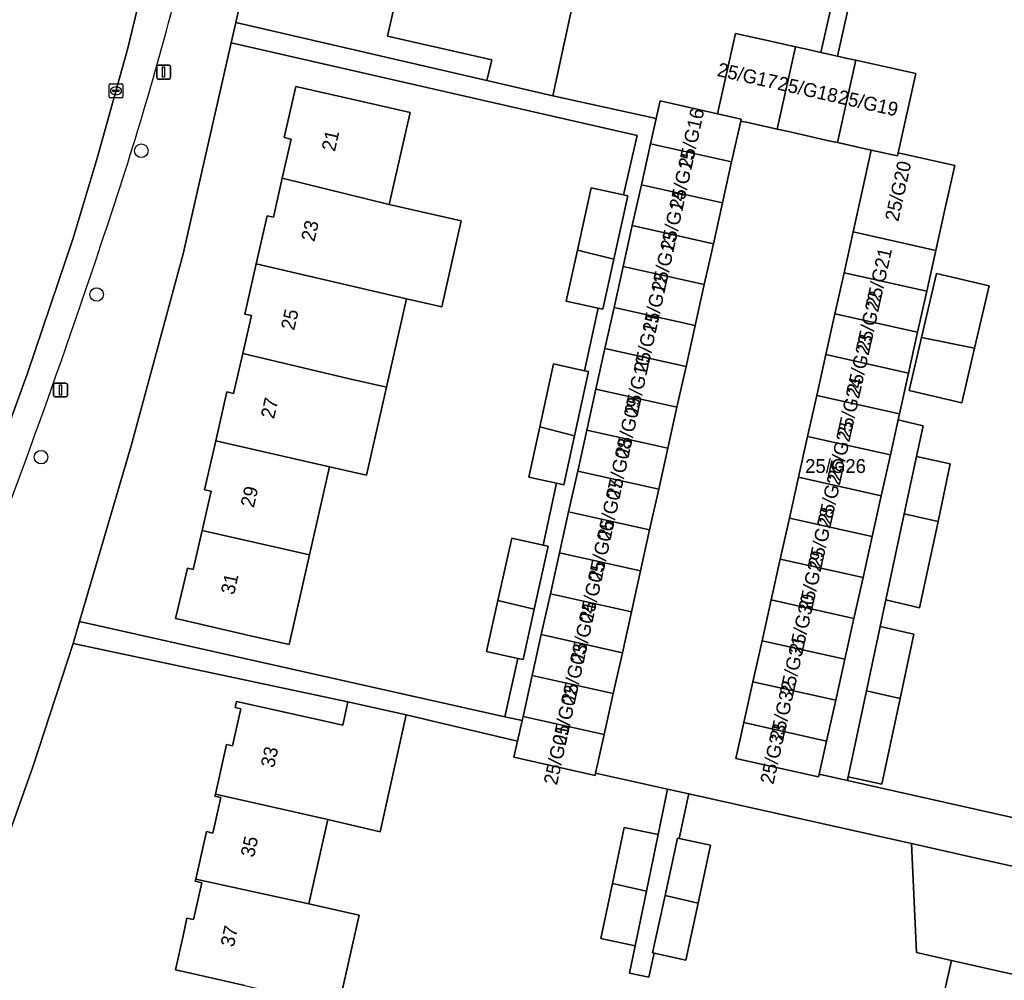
# Model space of a CAD drawing. Extents: x 161771 to 163125, y 382475 to 383179.
# Drawn here: x 162488.2 to 162559.2, y 382677.9 to 382747.2 of the extents above; entities that cross this region are included whole.
import ezdxf

# ---------------------------------------------------------------- set-up
doc = ezdxf.new("R2010")
doc.units = 0
for name, color, linetype in [('IMGEO_Boom', 7, 'Continuous'), ('IMGEO_Erf', 7, 'Continuous'), ('IMGEO_Kolk', 7, 'Continuous'), ('IMGEO_Lichtmast', 7, 'Continuous'), ('IMGEO_Pand', 7, 'Continuous'), ('IMGEO_Pand_nummerreeks', 7, 'Continuous'), ('IMGEO_Parkeervlak_open', 7, 'Continuous'), ('IMGEO_Rijbaan_lokaal_open', 7, 'Continuous'), ('IMGEO_Voetpad_open', 7, 'Continuous')]:
    doc.layers.add(name, color=color, linetype=linetype)

msp = doc.modelspace()

# ---------------------------------------------------------------- linework, layer by layer
at = {"layer": 'IMGEO_Boom'}
for centre in [(162496.988, 382737.737), (162493.769, 382727.373), (162489.756, 382715.64)]:
    msp.add_circle(centre, 0.489, dxfattribs=at)
at = {"layer": 'IMGEO_Erf'}
for points in [[(162550.434, 382758.992), (162547.22, 382744.557), (162547.823, 382744.423), (162548.53, 382744.265), (162552.865, 382743.299), (162551.591, 382737.579), (162555.67, 382736.67), (162554.965, 382733.505), (162554.309, 382730.555), (162553.652, 382727.606), (162552.995, 382724.656), (162552.338, 382721.707), (162551.682, 382718.757), (162551.585, 382718.32), (162551.869, 382718.257), (162553.388, 382717.9), (162552.915, 382715.683), (162555.352, 382715.163), (162554.464, 382711.004), (162553.135, 382704.775), (162550.707, 382705.34), (162550.3, 382703.434), (162552.728, 382702.869), (162551.74, 382698.239), (162550.42, 382692.055), (162547.983, 382692.576), (162547.923, 382692.309), (162563.254, 382688.875)], [(162504.492, 382750), (162503.806, 382746.991), (162521.904, 382742.794), (162522.266, 382744.287), (162519.639, 382744.908), (162514.759, 382745.998), (162515.613, 382749.822)], [(162528.441, 382749.823), (162526.674, 382741.705), (162534.132, 382740.073), (162534.413, 382741.333), (162538.557, 382740.41), (162539.859, 382746.197), (162541.949, 382745.731), (162544.194, 382745.231), (162544.877, 382745.079), (162546.02, 382744.824), (162546.822, 382748.424)], [(162504.466, 382677.52), (162500, 382678.532), (162499.452, 382678.656), (162500, 382681.117), (162500.283, 382682.388), (162500.753, 382682.282), (162501.351, 382684.94), (162500.881, 382685.046), (162500.915, 382685.195), (162501.687, 382688.629), (162502.146, 382688.526), (162502.726, 382691.101), (162502.301, 382691.197), (162502.333, 382691.341), (162503.138, 382694.921), (162503.564, 382694.825), (162504.164, 382697.489), (162503.761, 382697.58), (162503.861, 382698.025), (162508.74, 382696.927), (162511.521, 382696.302), (162511.898, 382697.994), (162492.061, 382702.197), (162489.16, 382693.298), (162468.305, 382634.573)], [(162553.879, 382672.41), (162555.446, 382679.346), (162552.901, 382679.921), (162552.561, 382687.778), (162536.482, 382691.358), (162536.412, 382691.042), (162535.783, 382688.14), (162538.063, 382687.646), (162537.161, 382683.477), (162536.271, 382679.369), (162533.99, 382679.863), (162533.877, 382679.341), (162533.613, 382678.123), (162532.203, 382678.416), (162532.615, 382680.402), (162530.151, 382680.913), (162530.974, 382684.88), (162531.816, 382688.939), (162534.28, 382688.428), (162534.958, 382691.697), (162529.758, 382692.855), (162529.721, 382692.688), (162523.872, 382693.991), (162524.131, 382695.152), (162516.1, 382697.061), (162514.224, 382688.613), (162510.454, 382689.509), (162509.083, 382683.414), (162512.58, 382682.623), (162512.697, 382682.596), (162511.203, 382675.995)]]:
    msp.add_lwpolyline(points, dxfattribs=at)
for points in [[(162526.719, 382722.365), (162528.956, 382721.876), (162529.958, 382726.384), (162527.64, 382726.899), (162528.453, 382730.563), (162529.454, 382735.075), (162531.774, 382734.56), (162532.752, 382738.849), (162503.472, 382745.528), (162500, 382730.308), (162496.253, 382716.455), (162492.531, 382703.794), (162523.217, 382696.917), (162524.16, 382701.122), (162521.9, 382701.624), (162522.718, 382705.311), (162523.714, 382709.8), (162525.968, 382709.299), (162526.943, 382713.764), (162524.936, 382714.203), (162525.727, 382717.823)], [(162513.231, 382714.339), (162510.57, 382714.945), (162509.128, 382708.598), (162507.659, 382702.129), (162504.876, 382702.762), (162500, 382703.872), (162499.451, 382703.997), (162500, 382706.314), (162500.312, 382707.631), (162500.737, 382707.534), (162501.379, 382710.359), (162502.02, 382713.184), (162501.557, 382713.289), (162502.358, 382716.815), (162503.159, 382720.34), (162503.65, 382720.229), (162504.305, 382723.112), (162504.926, 382725.846), (162504.447, 382725.955), (162505.271, 382729.583), (162506.057, 382733.045), (162506.523, 382732.94), (162507.161, 382735.751), (162507.802, 382738.571), (162507.301, 382738.685), (162508.138, 382742.37), (162513.014, 382741.263), (162516.373, 382740.5), (162514.868, 382733.873), (162520.075, 382732.69), (162518.663, 382726.472), (162516.113, 382727.053), (162514.671, 382720.692)], [(162557.108, 382723.494), (162556.184, 382719.557), (162552.384, 382720.449), (162553.279, 382724.261), (162554.364, 382728.882), (162558.163, 382727.99)]]:
    msp.add_lwpolyline(points, close=True, dxfattribs=at)
at = {"layer": 'IMGEO_Kolk'}
for p, q in [((162494.659, 382741.638), (162494.659, 382742.49)), ((162494.734, 382742.564), (162495.586, 382742.564)), ((162495.66, 382742.49), (162495.66, 382741.638)), ((162494.918, 382742.058), (162494.918, 382742.07)), ((162495.356, 382742.021), (162494.958, 382742.021)), ((162494.961, 382742.107), (162495.359, 382742.107)), ((162495.17, 382741.784), (162495.145, 382741.784)), ((162495.147, 382742.344), (162495.172, 382742.344)), ((162495.402, 382742.07), (162495.402, 382742.058)), ((162495.586, 382741.564), (162494.734, 382741.564))]:
    msp.add_line(p, q, dxfattribs=at)
for points in [[(162494.659, 382741.638), (162494.659, 382742.49)], [(162494.734, 382742.564), (162495.586, 382742.564)], [(162495.66, 382742.49), (162495.66, 382741.638)], [(162495.586, 382741.564), (162494.734, 382741.564)]]:
    msp.add_lwpolyline(points, dxfattribs=at)
for centre, radius, start, end in [((162494.736, 382742.488), 0.0765, 91.55205, 178.44795), ((162494.736, 382742.488), 0.0765, 91.55205, 178.44795), ((162495.584, 382742.488), 0.0765, 1.55205, 88.44795), ((162495.584, 382742.488), 0.0765, 1.55205, 88.44795), ((162494.958, 382742.067), 0.0403, 85.87752, 175.75265), ((162494.955, 382742.057), 0.0366, 178.93798, 274.71019), ((162495.359, 382742.064), 0.043, 264.86636, 352.45326), ((162495.363, 382742.069), 0.0386, 1.73085, 96.63898), ((162494.736, 382741.64), 0.0765, 181.55205, 268.44795), ((162494.736, 382741.64), 0.0765, 181.55205, 268.44795), ((162495.584, 382741.64), 0.0765, 271.55205, 358.44795), ((162495.584, 382741.64), 0.0765, 271.55205, 358.44795)]:
    msp.add_arc(centre, radius, start, end, dxfattribs=at)
for centre, major_axis, ratio, start_param, end_param in [((162495.146, 382742.064), (-0.387, 0.002), 0.722429, 4.712389, 7.853982), ((162495.171, 382742.064), (-0.39, 0.002), 0.717154, 1.570796, 4.712389)]:
    msp.add_ellipse(centre, major_axis=major_axis, ratio=ratio, start_param=start_param, end_param=end_param, dxfattribs=at)
at = {"layer": 'IMGEO_Lichtmast'}
for p, q in [((162498.199, 382743.911), (162498.989, 382743.911)), ((162498.989, 382743.911), (162498.199, 382743.911)), ((162498.099, 382743.011), (162498.099, 382743.811)), ((162498.099, 382743.811), (162498.099, 382743.011)), ((162499.089, 382743.811), (162499.089, 382743.011)), ((162499.089, 382743.011), (162499.089, 382743.811)), ((162498.989, 382742.911), (162498.199, 382742.911)), ((162498.199, 382742.911), (162498.989, 382742.911)), ((162490.662, 382720.087), (162490.662, 382720.887)), ((162490.662, 382720.887), (162490.662, 382720.087)), ((162490.762, 382720.987), (162491.552, 382720.987)), ((162491.552, 382720.987), (162490.762, 382720.987)), ((162491.652, 382720.887), (162491.652, 382720.087)), ((162491.652, 382720.087), (162491.652, 382720.887)), ((162491.552, 382719.987), (162490.762, 382719.987)), ((162490.762, 382719.987), (162491.552, 382719.987))]:
    msp.add_line(p, q, dxfattribs=at)
for points in [[(162498.519, 382743.786), (162498.669, 382743.786), (162498.669, 382743.036), (162498.519, 382743.036), (162498.519, 382743.786)], [(162491.082, 382720.862), (162491.232, 382720.862), (162491.232, 382720.112), (162491.082, 382720.112), (162491.082, 382720.862)]]:
    msp.add_lwpolyline(points, dxfattribs=at)
for centre, start, end in [((162498.199, 382743.811), 90, 180), ((162498.199, 382743.811), 90, 180), ((162498.989, 382743.811), 0, 90), ((162498.989, 382743.811), 360, 90), ((162498.199, 382743.011), 180, 270), ((162498.199, 382743.011), 180, 270), ((162498.989, 382743.011), 270, 0), ((162498.989, 382743.011), 270, 0), ((162490.762, 382720.887), 90, 180), ((162490.762, 382720.887), 90, 180), ((162491.552, 382720.887), 0, 90), ((162491.552, 382720.887), 360, 90), ((162490.762, 382720.087), 180, 270), ((162490.762, 382720.087), 180, 270), ((162491.552, 382720.087), 270, 0), ((162491.552, 382720.087), 270, 0)]:
    msp.add_arc(centre, 0.1, start, end, dxfattribs=at)
at = {"layer": 'IMGEO_Pand'}
for points in [[(162524.405, 382750.748), (162516.235, 382752.594), (162516.21, 382752.483), (162516.63, 382752.39), (162516.104, 382750), (162516.044, 382749.726), (162515.613, 382749.822), (162514.759, 382745.998), (162519.639, 382744.908), (162522.266, 382744.287), (162521.904, 382742.794), (162526.674, 382741.705), (162528.441, 382749.823)], [(162542.871, 382739.294), (162544.194, 382745.231), (162541.949, 382745.731), (162539.859, 382746.197), (162538.557, 382740.41), (162540.263, 382740.026), (162540.229, 382739.882), (162540.74, 382739.768)], [(162548.53, 382744.265), (162547.823, 382744.423), (162547.22, 382744.557), (162546.02, 382744.824), (162544.877, 382745.079), (162544.194, 382745.231), (162542.871, 382739.294), (162543.669, 382739.116), (162546.598, 382738.464), (162547.207, 382738.329)], [(162547.207, 382738.329), (162549.654, 382737.784), (162551.543, 382737.364), (162551.591, 382737.579), (162552.865, 382743.299), (162548.53, 382744.265)], [(162507.161, 382735.751), (162514.868, 382733.873), (162516.373, 382740.5), (162513.014, 382741.263), (162508.138, 382742.37), (162507.301, 382738.685), (162507.802, 382738.571)], [(162540.229, 382739.882), (162540.263, 382740.026), (162538.557, 382740.41), (162534.413, 382741.333), (162534.132, 382740.073), (162533.723, 382738.235), (162539.572, 382736.932)], [(162539.572, 382736.932), (162533.723, 382738.235), (162533.066, 382735.285), (162538.916, 382733.983)], [(162554.309, 382730.555), (162554.965, 382733.505), (162555.67, 382736.67), (162551.591, 382737.579), (162551.543, 382737.364), (162549.654, 382737.784), (162548.997, 382734.834), (162548.34, 382731.884)], [(162516.113, 382727.053), (162518.663, 382726.472), (162520.075, 382732.69), (162514.868, 382733.873), (162507.161, 382735.751), (162506.523, 382732.94), (162506.057, 382733.045), (162505.271, 382729.583)], [(162532.088, 382734.49), (162531.774, 382734.56), (162529.454, 382735.075), (162528.453, 382730.563), (162531.074, 382729.924)], [(162538.259, 382731.033), (162538.916, 382733.983), (162533.066, 382735.285), (162532.41, 382732.335)], [(162537.602, 382728.084), (162538.259, 382731.033), (162532.41, 382732.335), (162531.753, 382729.386)], [(162554.309, 382730.555), (162548.34, 382731.884), (162547.684, 382728.935), (162553.652, 382727.606)], [(162531.074, 382729.924), (162528.453, 382730.563), (162527.64, 382726.899), (162529.958, 382726.384), (162530.273, 382726.314)], [(162516.113, 382727.053), (162505.271, 382729.583), (162504.447, 382725.955), (162504.926, 382725.846), (162504.305, 382723.112), (162512.011, 382721.294), (162514.573, 382720.714), (162514.671, 382720.692)], [(162537.602, 382728.084), (162531.753, 382729.386), (162531.096, 382726.436), (162536.945, 382725.134)], [(162547.027, 382725.985), (162552.995, 382724.656), (162553.652, 382727.606), (162547.684, 382728.935)], [(162553.279, 382724.261), (162557.108, 382723.494), (162558.163, 382727.99), (162554.364, 382728.882)], [(162536.945, 382725.134), (162531.096, 382726.436), (162530.439, 382723.487), (162536.288, 382722.184)], [(162547.027, 382725.985), (162546.37, 382723.035), (162552.338, 382721.707), (162552.995, 382724.656)], [(162557.108, 382723.494), (162553.279, 382724.261), (162552.384, 382720.449), (162556.184, 382719.557)], [(162536.288, 382722.184), (162530.439, 382723.487), (162529.783, 382720.537), (162535.632, 382719.235)], [(162514.671, 382720.692), (162514.573, 382720.714), (162512.011, 382721.294), (162504.305, 382723.112), (162503.65, 382720.229), (162503.159, 382720.34), (162502.358, 382716.815), (162510.57, 382714.945), (162513.231, 382714.339)], [(162551.682, 382718.757), (162552.338, 382721.707), (162546.37, 382723.035), (162545.713, 382720.086)], [(162529.259, 382721.81), (162528.956, 382721.876), (162526.719, 382722.365), (162525.727, 382717.823), (162528.245, 382717.17)], [(162535.632, 382719.235), (162529.783, 382720.537), (162529.126, 382717.587), (162534.975, 382716.285)], [(162551.585, 382718.32), (162551.682, 382718.757), (162545.713, 382720.086), (162545.057, 382717.136), (162551.025, 382715.807)], [(162528.245, 382717.17), (162525.727, 382717.823), (162524.936, 382714.203), (162526.943, 382713.764), (162527.476, 382713.648)], [(162534.318, 382713.335), (162534.975, 382716.285), (162529.126, 382717.587), (162528.469, 382714.638)], [(162551.025, 382715.807), (162545.057, 382717.136), (162544.4, 382714.186), (162550.368, 382712.858)], [(162502.358, 382716.815), (162501.557, 382713.289), (162502.02, 382713.184), (162501.379, 382710.359), (162509.128, 382708.598), (162510.57, 382714.945)], [(162552.032, 382711.547), (162554.464, 382711.004), (162555.352, 382715.163), (162552.915, 382715.683)], [(162527.812, 382711.688), (162533.662, 382710.386), (162534.318, 382713.335), (162528.469, 382714.638)], [(162543.743, 382711.237), (162549.711, 382709.908), (162550.368, 382712.858), (162544.4, 382714.186)], [(162527.812, 382711.688), (162527.156, 382708.738), (162533.005, 382707.436), (162533.662, 382710.386)], [(162543.743, 382711.237), (162543.086, 382708.287), (162549.054, 382706.958), (162549.711, 382709.908)], [(162553.135, 382704.775), (162554.464, 382711.004), (162552.032, 382711.547), (162550.707, 382705.34)], [(162501.379, 382710.359), (162500.737, 382707.534), (162500.312, 382707.631), (162500, 382706.314), (162499.451, 382703.997), (162500, 382703.872), (162504.876, 382702.762), (162507.659, 382702.129), (162509.128, 382708.598)], [(162526.348, 382709.215), (162525.968, 382709.299), (162523.714, 382709.8), (162522.718, 382705.311), (162525.34, 382704.676)], [(162533.005, 382707.436), (162527.156, 382708.738), (162526.499, 382705.789), (162532.348, 382704.486)], [(162542.43, 382705.338), (162548.398, 382704.009), (162549.054, 382706.958), (162543.086, 382708.287)], [(162532.348, 382704.486), (162526.499, 382705.789), (162525.842, 382702.839), (162531.691, 382701.537)], [(162525.34, 382704.676), (162522.718, 382705.311), (162521.9, 382701.624), (162524.16, 382701.122), (162524.533, 382701.039)], [(162542.43, 382705.338), (162541.773, 382702.388), (162547.741, 382701.059), (162548.398, 382704.009)], [(162552.728, 382702.869), (162550.3, 382703.434), (162549.306, 382698.776), (162551.74, 382698.239)], [(162531.691, 382701.537), (162525.842, 382702.839), (162525.185, 382699.89), (162531.034, 382698.587)], [(162547.084, 382698.11), (162547.741, 382701.059), (162541.773, 382702.388), (162541.116, 382699.438)], [(162531.034, 382698.587), (162525.185, 382699.89), (162524.529, 382696.94), (162530.378, 382695.638)], [(162547.084, 382698.11), (162541.116, 382699.438), (162540.459, 382696.489), (162546.427, 382695.16)], [(162549.306, 382698.776), (162547.983, 382692.576), (162550.42, 382692.055), (162551.74, 382698.239)], [(162502.333, 382691.341), (162510.454, 382689.509), (162514.224, 382688.613), (162516.1, 382697.061), (162511.898, 382697.994), (162511.521, 382696.302), (162508.74, 382696.927), (162503.861, 382698.025), (162503.761, 382697.58), (162504.164, 382697.489), (162503.564, 382694.825), (162503.138, 382694.921)], [(162524.462, 382696.638), (162524.131, 382695.152), (162523.872, 382693.991), (162529.721, 382692.688), (162529.758, 382692.855), (162530.378, 382695.638), (162524.529, 382696.94)], [(162545.894, 382692.763), (162546.427, 382695.16), (162540.459, 382696.489), (162539.883, 382693.9), (162545.851, 382692.571)], [(162500.915, 382685.195), (162509.083, 382683.414), (162510.454, 382689.509), (162502.333, 382691.341), (162502.301, 382691.197), (162502.726, 382691.101), (162502.146, 382688.526), (162501.687, 382688.629)], [(162533.429, 382684.326), (162534.28, 382688.428), (162531.816, 382688.939), (162530.974, 382684.88)], [(162535.783, 382688.14), (162535.671, 382688.164), (162534.773, 382684.017), (162537.161, 382683.477), (162538.063, 382687.646)], [(162564.755, 382684.377), (162566.606, 382683.958), (162566.596, 382684.237), (162565.267, 382684.527), (162565.348, 382684.887), (162560.472, 382685.989), (162557.119, 382686.747), (162552.561, 382687.778), (162552.901, 382679.921), (162555.446, 382679.346), (162563.22, 382677.59), (162566.846, 382676.771), (162566.689, 382681.489), (162564.262, 382682.193)], [(162512.697, 382682.596), (162512.58, 382682.623), (162509.083, 382683.414), (162500.915, 382685.195), (162500.881, 382685.046), (162501.351, 382684.94), (162500.753, 382682.282), (162500.283, 382682.388), (162500, 382681.117), (162499.452, 382678.656), (162500, 382678.532), (162504.466, 382677.52), (162504.877, 382677.427), (162506.674, 382677.02), (162511.203, 382675.995)], [(162533.429, 382684.326), (162530.974, 382684.88), (162530.151, 382680.913), (162532.615, 382680.402)], [(162537.161, 382683.477), (162534.773, 382684.017), (162533.878, 382679.887), (162533.99, 382679.863), (162536.271, 382679.369)], [(162563.22, 382677.59), (162555.446, 382679.346), (162553.879, 382672.41), (162561.622, 382670.635), (162562.07, 382670.542), (162562.89, 382674.174), (162562.469, 382674.269)]]:
    msp.add_lwpolyline(points, close=True, dxfattribs=at)
at = {"layer": 'IMGEO_Parkeervlak_open'}
msp.add_lwpolyline([(162512.632, 382808.546), (162511.28, 382810.646), (162509.154, 382801.926), (162505.086, 382785.036), (162500.442, 382764.689), (162500, 382762.664), (162498.277, 382754.772), (162497.178, 382750), (162496.887, 382748.736), (162496.008, 382745.127), (162493.813, 382737.211), (162492.079, 382731.423), (162488.748, 382721.634), (162487.266, 382717.521), (162483.52, 382707.553), (162479.897, 382698.492), (162476.717, 382691.181), (162472.466, 382682.195), (162468.158, 382672.932), (162463.316, 382663.492), (162458.673, 382655.168), (162454.89, 382648.901), (162451.763, 382643.729), (162451.23, 382642.792)], dxfattribs=at)
for centre, radius, start, end in [((162257.527, 382811.81), 249.983, 341.12809, 345.6791), ((161985.864, 382899.841), 535.536, 337.81725, 341.61717)]:
    msp.add_arc(centre, radius, start, end, dxfattribs=at)
at = {"layer": 'IMGEO_Rijbaan_lokaal_open'}
for points in [[(162468.158, 382672.932), (162472.466, 382682.195), (162476.717, 382691.181), (162479.897, 382698.492), (162483.52, 382707.553), (162487.266, 382717.521), (162488.748, 382721.634), (162492.079, 382731.423), (162493.813, 382737.211), (162496.008, 382745.127), (162496.887, 382748.736), (162497.178, 382750), (162498.277, 382754.772), (162500, 382762.664), (162500.442, 382764.689), (162505.086, 382785.036), (162509.154, 382801.926)], [(162563.254, 382688.875), (162547.923, 382692.309), (162545.894, 382692.763), (162545.851, 382692.571), (162539.883, 382693.9), (162540.459, 382696.489), (162541.116, 382699.438), (162541.773, 382702.388), (162542.43, 382705.338), (162543.086, 382708.287), (162543.743, 382711.237), (162544.4, 382714.186), (162545.057, 382717.136), (162545.713, 382720.086), (162546.37, 382723.035), (162547.027, 382725.985), (162547.684, 382728.935), (162548.34, 382731.884), (162548.997, 382734.834), (162549.654, 382737.784), (162547.207, 382738.329), (162546.598, 382738.464), (162543.669, 382739.116), (162542.871, 382739.294), (162540.74, 382739.768), (162540.229, 382739.882), (162539.572, 382736.932), (162538.916, 382733.983), (162538.259, 382731.033), (162537.602, 382728.084), (162536.945, 382725.134), (162536.288, 382722.184), (162535.632, 382719.235), (162534.975, 382716.285), (162534.318, 382713.335), (162533.662, 382710.386), (162533.005, 382707.436), (162532.348, 382704.486), (162531.691, 382701.537), (162531.034, 382698.587), (162530.378, 382695.638), (162529.758, 382692.855), (162534.958, 382691.697), (162536.482, 382691.358), (162552.561, 382687.778), (162557.119, 382686.747), (162560.472, 382685.989)]]:
    msp.add_lwpolyline(points, dxfattribs=at)
at = {"layer": 'IMGEO_Voetpad_open'}
for points in [[(162472.565, 382660.277), (162467.218, 382645.531), (162463.814, 382636.141), (162468.305, 382634.573), (162489.16, 382693.298), (162492.061, 382702.197), (162492.531, 382703.794), (162496.253, 382716.455), (162500, 382730.308), (162503.472, 382745.528), (162503.806, 382746.991), (162504.492, 382750), (162508.826, 382769.514), (162509.13, 382770.881), (162519.291, 382816.631)], [(162546.822, 382748.424), (162546.02, 382744.824), (162547.22, 382744.557), (162550.434, 382758.992)]]:
    msp.add_lwpolyline(points, dxfattribs=at)
for points in [[(162528.469, 382714.638), (162529.126, 382717.587), (162529.783, 382720.537), (162530.439, 382723.487), (162531.096, 382726.436), (162531.753, 382729.386), (162532.41, 382732.335), (162533.066, 382735.285), (162533.723, 382738.235), (162534.132, 382740.073), (162526.674, 382741.705), (162521.904, 382742.794), (162503.806, 382746.991), (162503.472, 382745.528), (162532.752, 382738.849), (162531.774, 382734.56), (162532.088, 382734.49), (162531.074, 382729.924), (162530.273, 382726.314), (162529.958, 382726.384), (162528.956, 382721.876), (162529.259, 382721.81), (162528.245, 382717.17), (162527.476, 382713.648), (162526.943, 382713.764), (162525.968, 382709.299), (162526.348, 382709.215), (162525.34, 382704.676), (162524.533, 382701.039), (162524.16, 382701.122), (162523.217, 382696.917), (162524.462, 382696.638), (162524.529, 382696.94), (162525.185, 382699.89), (162525.842, 382702.839), (162526.499, 382705.789), (162527.156, 382708.738), (162527.812, 382711.688)], [(162552.032, 382711.547), (162552.915, 382715.683), (162553.388, 382717.9), (162551.869, 382718.257), (162551.585, 382718.32), (162551.025, 382715.807), (162550.368, 382712.858), (162549.711, 382709.908), (162549.054, 382706.958), (162548.398, 382704.009), (162547.741, 382701.059), (162547.084, 382698.11), (162546.427, 382695.16), (162545.894, 382692.763), (162547.923, 382692.309), (162547.983, 382692.576), (162549.306, 382698.776), (162550.3, 382703.434), (162550.707, 382705.34)], [(162492.531, 382703.794), (162492.061, 382702.197), (162511.898, 382697.994), (162516.1, 382697.061), (162524.131, 382695.152), (162524.462, 382696.638), (162523.217, 382696.917)], [(162535.783, 382688.14), (162536.412, 382691.042), (162536.482, 382691.358), (162534.958, 382691.697), (162534.28, 382688.428), (162533.429, 382684.326), (162532.615, 382680.402), (162532.203, 382678.416), (162533.613, 382678.123), (162533.877, 382679.341), (162533.99, 382679.863), (162533.878, 382679.887), (162534.773, 382684.017), (162535.671, 382688.164)]]:
    msp.add_lwpolyline(points, close=True, dxfattribs=at)
for centre, radius, start, end in [((162257.527, 382811.81), 249.983, 341.12809, 345.6791), ((161985.864, 382899.841), 535.536, 337.81725, 341.61717)]:
    msp.add_arc(centre, radius, start, end, dxfattribs=at)

# ---------------------------------------------------------------- texts
at = {"layer": 'IMGEO_Pand_nummerreeks'}
for s, rotation, p in [('25/G17', 347.23985, (162538.475, 382743.143)), ('25/G18', 347.24023, (162542.829, 382742.157)), ('25/G19', 347.23985, (162547.175, 382741.173)), ('25/G16', 77.67589, (162536.682, 382736.386)), ('21', 77.18164, (162510.951, 382737.636)), ('25/G15', 77.67527, (162536.034, 382733.422)), ('25/G20', 77.48963, (162551.596, 382732.584)), ('25/G14', 77.67527, (162535.387, 382730.458)), ('23', 77.18164, (162509.472, 382731.132)), ('25/G13', 77.67527, (162534.739, 382727.493)), ('25/G21', 77.48963, (162550.208, 382726.33)), ('25/G12', 77.67527, (162534.09, 382724.522)), ('25/G22', 77.48963, (162549.517, 382723.214)), ('25', 77.18164, (162508.017, 382724.738)), ('25/G11', 77.67527, (162533.467, 382721.672)), ('25/G23', 77.48963, (162548.824, 382720.091)), ('25/G10', 77.67527, (162532.796, 382718.602)), ('25/G24', 77.48963, (162548.131, 382716.969)), ('27', 77.18314, (162506.562, 382718.344)), ('25/G09', 77.67527, (162532.128, 382715.542)), ('25/G25', 77.48681, (162547.438, 382713.847)), ('25/G08', 77.67527, (162531.481, 382712.584)), ('25/G27', 77.48963, (162546.746, 382710.724)), ('25/G07', 77.67527, (162530.833, 382709.616)), ('29', 77.18164, (162505.107, 382711.95)), ('25/G28', 77.48963, (162546.054, 382707.605)), ('25/G06', 77.67527, (162530.185, 382706.652)), ('25/G29', 77.48963, (162545.359, 382704.476)), ('25/G05', 77.67527, (162529.538, 382703.687)), ('31', 77.18164, (162503.677, 382705.666)), ('25/G30', 77.48963, (162544.668, 382701.36)), ('25/G04', 77.67527, (162528.89, 382700.722)), ('25/G03', 77.67527, (162528.242, 382697.758)), ('25/G31', 77.48963, (162543.998, 382698.342)), ('25/G02', 77.67527, (162527.593, 382694.787)), ('25/G32', 77.48963, (162543.28, 382695.106)), ('25/G33', 77.48963, (162542.589, 382691.99)), ('25/G01', 77.67527, (162526.97, 382691.936)), ('33', 77.34929, (162506.559, 382693.18)), ('35', 77.34929, (162505.109, 382686.719)), ('37', 77.3493, (162503.658, 382680.257))]:
    msp.add_text(s, height=1, rotation=rotation, dxfattribs=at).set_placement(p)
msp.add_text('25/G26', height=1, dxfattribs=at).set_placement((162544.879, 382714.497))

doc.saveas('drawing.dxf')
